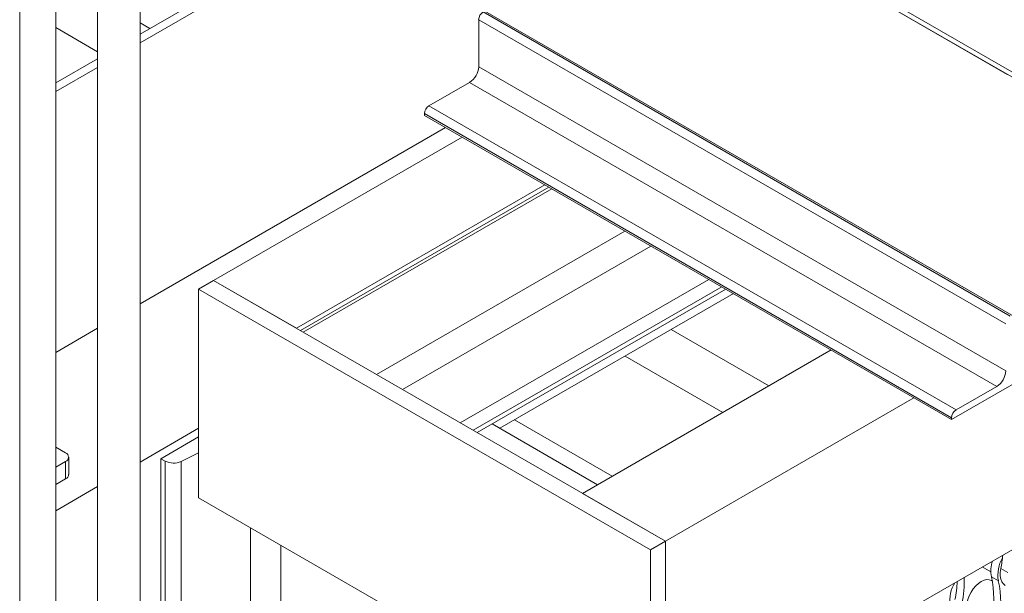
# Model space of a CAD drawing. Header units: millimetres. Extents: x 525 to 29324, y 175 to 20618.
# Tile 498 of 588: x 24448 to 24910, y 13502 to 13772. Entities that reach past the tile are written whole.
import ezdxf

# ---------------------------------------------------------------- set-up
doc = ezdxf.new("R2010")
doc.units = ezdxf.units.MM
doc.linetypes.add('SLD-Continua', pattern=[0])

msp = doc.modelspace()

# ---------------------------------------------------------------- linework, layer by layer
at = {"color": 7, "linetype": 'SLD-Continua', "lineweight": 18, "ltscale": 35}
for p, q in [((26105.09, 14210.32), (24750.98, 13428.8)), ((24666.13, 13890.09), (24913.62, 13747.26)), ((24666.13, 13887.64), (24913.62, 13744.81)), ((24668.25, 13886.42), (24911.49, 13746.03)), ((24504.3, 13764.87), (24666.13, 13858.27)), ((24504.3, 13760.79), (24666.13, 13854.19)), ((24464.7, 13311.17), (24464.7, 13827.7)), ((24447.78, 13336.12), (24447.78, 13801.61)), ((24484.3, 13804.85), (24484.3, 13288.32)), ((24504.3, 13288.32), (24504.3, 13804.85)), ((24665.42, 13775.35), (24912.91, 13632.52)), ((24666.13, 13775.76), (24913.62, 13632.93)), ((24508.91, 13767.53), (24504.3, 13770.19)), ((24508.91, 13767.53), (24504.3, 13770.19)), ((24508.91, 13767.53), (24504.3, 13770.19)), ((24508.91, 13767.53), (24504.3, 13770.19)), ((24508.91, 13767.53), (24504.3, 13770.19)), ((24663.3, 13771.68), (24910.79, 13628.84)), ((24663.3, 13771.68), (24663.3, 13749.63)), ((24484.3, 13756.69), (24464.7, 13768)), ((24484.3, 13756.69), (24464.7, 13768)), ((24484.3, 13756.69), (24464.7, 13768)), ((24484.3, 13756.69), (24464.7, 13768)), ((24484.3, 13756.69), (24464.7, 13768)), ((24464.7, 13742.02), (24484.3, 13753.33)), ((24464.7, 13737.94), (24484.3, 13749.25)), ((24663.3, 13749.63), (24910.79, 13606.79)), ((24659.06, 13742.28), (24639.97, 13731.26)), ((24659.06, 13742.28), (24906.54, 13599.45)), ((24637.84, 13727.59), (24885.33, 13584.75)), ((24637.84, 13727.59), (24637.84, 13726.77)), ((24637.84, 13726.77), (24885.33, 13583.94)), ((24639.97, 13731.26), (24887.45, 13588.43)), ((24647.72, 13721.07), (24504.3, 13638.3)), ((24538.85, 13649.23), (24655.52, 13716.57)), ((24577.74, 13626.79), (24694.41, 13694.12)), ((24579.61, 13625.71), (24696.28, 13693.04)), ((24580.93, 13624.94), (24697.6, 13692.28)), ((24615.29, 13605.11), (24731.96, 13672.45)), ((24627.49, 13598.07), (24744.17, 13665.41)), ((24531.78, 13645.15), (24538.85, 13649.23)), ((24577.74, 13626.79), (24538.85, 13649.23)), ((24750.98, 13526.8), (24538.85, 13649.23)), ((24654.66, 13582.39), (24771.34, 13649.73)), ((24531.78, 13645.15), (24531.78, 13547.15)), ((24743.91, 13522.72), (24531.78, 13645.15)), ((24660.77, 13578.87), (24777.44, 13646.21)), ((24662.64, 13577.79), (24779.31, 13645.12)), ((24782.88, 13643.06), (24673.24, 13579.78)), ((24782.88, 13643.06), (24673.24, 13579.78)), ((24782.88, 13643.06), (24673.24, 13579.78)), ((24782.88, 13643.06), (24673.24, 13579.78)), ((24782.88, 13643.06), (24673.24, 13579.78)), ((24484.3, 13626.75), (24464.7, 13615.44)), ((24799.61, 13599.76), (24753.73, 13626.24)), ((24799.61, 13599.76), (24753.73, 13626.24)), ((24799.61, 13599.76), (24753.73, 13626.24)), ((24799.61, 13599.76), (24753.73, 13626.24)), ((24799.61, 13599.76), (24753.73, 13626.24)), ((24828.76, 13616.58), (24712.09, 13549.25)), ((24777.91, 13587.24), (24732.03, 13613.72)), ((24777.91, 13587.24), (24732.03, 13613.72)), ((24777.91, 13587.24), (24732.03, 13613.72)), ((24777.91, 13587.24), (24732.03, 13613.72)), ((24777.91, 13587.24), (24732.03, 13613.72)), ((24885.33, 13583.94), (24913.62, 13600.26)), ((24906.54, 13599.45), (24887.45, 13588.43)), ((24867.65, 13594.14), (24750.98, 13526.8)), ((24726.05, 13557.3), (24680.16, 13583.78)), ((24726.05, 13557.3), (24680.16, 13583.78)), ((24726.05, 13557.3), (24680.16, 13583.78)), ((24726.05, 13557.3), (24680.16, 13583.78)), ((24726.05, 13557.3), (24680.16, 13583.78)), ((24885.33, 13584.75), (24885.33, 13583.94)), ((24531.78, 13579.8), (24504.3, 13563.95)), ((24531.78, 13579.8), (24504.3, 13563.95)), ((24531.78, 13579.8), (24504.3, 13563.95)), ((24531.78, 13579.8), (24504.3, 13563.95)), ((24531.78, 13579.8), (24504.3, 13563.95)), ((24719.12, 13553.3), (24669.66, 13581.84)), ((24514.1, 13565.52), (24531.78, 13575.72)), ((24469.32, 13568.25), (24464.7, 13570.91)), ((24470.78, 13558.04), (24470.78, 13566.21)), ((24516.1, 13564.37), (24514.1, 13565.52)), ((24514.1, 12446.72), (24514.1, 13565.52)), ((24531.78, 13568.24), (24523.55, 13564.19)), ((24464.7, 13561.5), (24469.32, 13564.16)), ((24469.32, 13556), (24469.32, 13564.16)), ((24516.1, 12445.57), (24516.1, 13564.37)), ((24523.55, 12445.4), (24523.55, 13564.19)), ((24464.7, 13553.34), (24469.32, 13556)), ((24484.3, 13552.4), (24464.7, 13541.09)), ((24484.3, 13552.4), (24464.7, 13541.09)), ((24484.3, 13552.4), (24464.7, 13541.09)), ((24484.3, 13552.4), (24464.7, 13541.09)), ((24484.3, 13552.4), (24464.7, 13541.09)), ((24531.78, 13547.15), (24743.91, 13424.72)), ((24750.98, 13526.8), (24712.09, 13549.25)), ((24556.22, 12031.9), (24556.22, 13533.05)), ((24570.45, 11120.1), (24570.45, 13524.83)), ((24743.91, 13522.72), (24750.98, 13526.8)), ((24750.98, 13428.8), (24750.98, 13526.8)), ((24750.98, 13428.8), (24750.98, 13526.8)), ((24743.91, 13424.72), (24743.91, 13522.72)), ((24899.77, 13514.68), (24903.77, 13512.37)), ((24907.32, 13508.22), (24904.05, 13510.1)), ((24911.72, 13511.99), (24908.45, 13513.88)), ((24904.51, 13508.01), (24904.04, 13508.29))]:
    msp.add_line(p, q, dxfattribs=at)
at = {"color": 7, "linetype": 'SLD-Continua', "lineweight": 18, "ltscale": 35, "flags": 128}
for points in [[(24908.45, 13513.88), (24908.22, 13512.11), (24908.22, 13510.47), (24908.48, 13509), (24908.97, 13507.73), (24909.69, 13506.73), (24910.6, 13506.01)], [(24904.04, 13508.29), (24903.02, 13508.66), (24901.85, 13508.71), (24900.59, 13508.42), (24899.28, 13507.81), (24897.96, 13506.91), (24896.7, 13505.73), (24895.53, 13504.34), (24894.51, 13502.79), (24893.68, 13501.12), (24893.05, 13499.42), (24892.67, 13497.74), (24892.54, 13496.15), (24892.67, 13494.71), (24893.05, 13493.47), (24893.68, 13492.48), (24894.51, 13491.79), (24894.51, 13491.79)]]:
    msp.add_lwpolyline(points, dxfattribs=at)
at = {"color": 7, "linetype": 'SLD-Continua', "lineweight": 18, "ltscale": 1225}
for centre, radius, start, end in [((24667.9, 13771.47), 4.61, 122.6023, 177.3977), ((24654.09, 13750.05), 9.22, 302.6023, 357.3977), ((24642.45, 13727.38), 4.61, 122.6023, 177.3977), ((24901.58, 13607.21), 9.22, 302.6023, 357.3977), ((24889.94, 13584.54), 4.61, 122.6023, 177.3977), ((24468.54, 13566.21), 2.18, 290.7714, 69.2286), ((24520, 13571.96), 8.54, 242.7986, 294.5606), ((24468.28, 13558.29), 2.51, 294.3654, 354.301), ((24923.32, 13510.89), 16.22, 150.0556, 189.4845), ((24848.23, 13526.01), 61.44, 348.6079, 354.6006), ((24917.94, 13512.81), 14.15, 160.8447, 191.0137), ((24835.2, 13508.56), 56.13, 348.5959, 1.2631), ((24857.09, 13499.79), 48.08, 347.6159, 12.3841), ((24899.21, 13499.25), 14.66, 146.794, 189.4438), ((24829.12, 13510.83), 58.96, 348.7669, 357.1386), ((24860.35, 13497.91), 48.08, 347.6159, 12.3841)]:
    msp.add_arc(centre, radius, start, end, dxfattribs=at)

doc.saveas('drawing.dxf')
